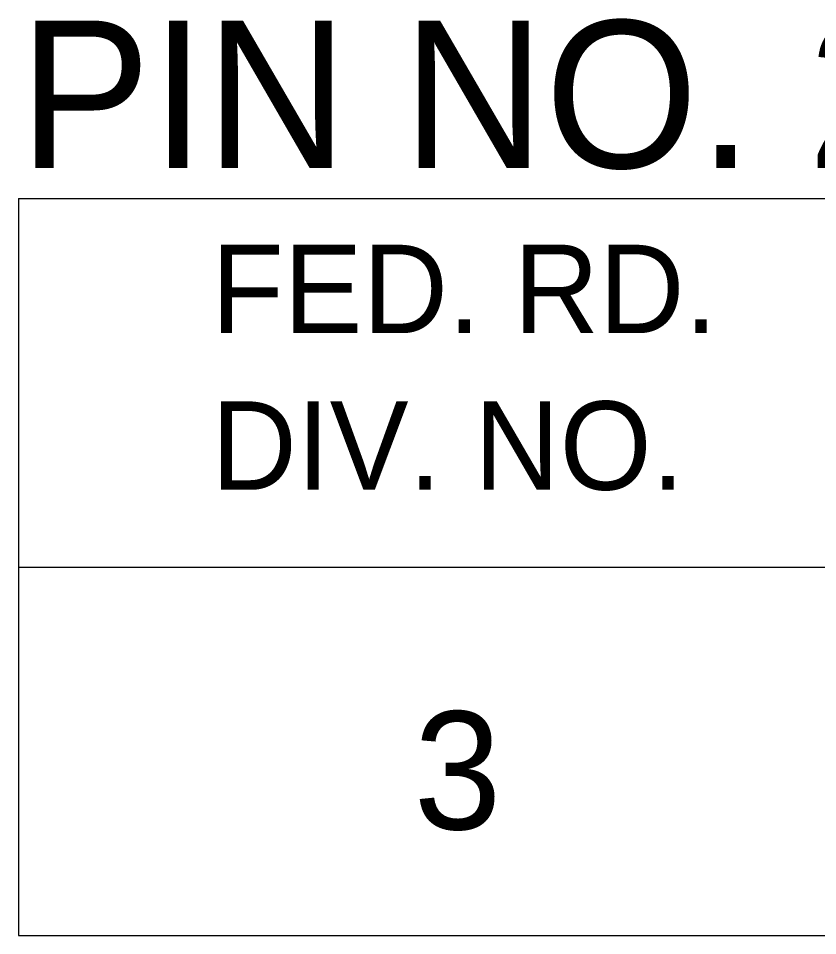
# Model space of a CAD drawing. Extents: x 1000 to 1162, y 999 to 8520.
# Drawn here: x 1133.055 to 1135.766, y 8345.046 to 8348.157 of the extents above; entities that cross this region are included whole.
import ezdxf

# ---------------------------------------------------------------- set-up
doc = ezdxf.new("R2010")
doc.units = 0
doc.layers.add('Level 20', color=7, linetype='Continuous')
doc.layers.add('Level 3', color=7, linetype='Continuous')

msp = doc.modelspace()

# ---------------------------------------------------------------- linework, layer by layer
at = {"layer": 'Level 3'}
for p, q in [((1133.055, 8347.5458), (1161.555, 8347.5458)), ((1133.055, 8347.5458), (1133.055, 8345.0458)), ((1133.055, 8347.5458), (1161.555, 8347.5458)), ((1133.055, 8347.5458), (1133.055, 8345.0458)), ((1133.055, 8347.5458), (1161.555, 8347.5458)), ((1133.055, 8347.5458), (1133.055, 8345.0458)), ((1133.055, 8347.5458), (1161.555, 8347.5458)), ((1133.055, 8347.5458), (1133.055, 8345.0458)), ((1133.055, 8347.5458), (1161.555, 8347.5458)), ((1133.055, 8347.5458), (1133.055, 8345.0458)), ((1133.055, 8347.5458), (1161.555, 8347.5458)), ((1133.055, 8347.5458), (1133.055, 8345.0458)), ((1133.055, 8347.5458), (1161.555, 8347.5458)), ((1133.055, 8347.5458), (1133.055, 8345.0458)), ((1133.055, 8347.5458), (1161.555, 8347.5458)), ((1133.055, 8347.5458), (1133.055, 8345.0458)), ((1133.055, 8347.5458), (1161.555, 8347.5458)), ((1133.055, 8347.5458), (1133.055, 8345.0458)), ((1133.055, 8347.5458), (1161.555, 8347.5458)), ((1133.055, 8347.5458), (1133.055, 8345.0458)), ((1133.055, 8347.5458), (1161.555, 8347.5458)), ((1133.055, 8347.5458), (1133.055, 8345.0458)), ((1133.055, 8347.5458), (1161.555, 8347.5458)), ((1133.055, 8347.5458), (1133.055, 8345.0458)), ((1133.055, 8347.5458), (1161.555, 8347.5458)), ((1133.055, 8347.5458), (1133.055, 8345.0458)), ((1133.055, 8347.5458), (1161.555, 8347.5458)), ((1133.055, 8347.5458), (1133.055, 8345.0458)), ((1133.055, 8347.5458), (1161.555, 8347.5458)), ((1133.055, 8347.5458), (1133.055, 8345.0458)), ((1133.055, 8347.5458), (1161.555, 8347.5458)), ((1133.055, 8347.5458), (1133.055, 8345.0458)), ((1133.055, 8347.5458), (1161.555, 8347.5458)), ((1133.055, 8347.5458), (1133.055, 8345.0458)), ((1133.055, 8347.5458), (1161.555, 8347.5458)), ((1133.055, 8347.5458), (1133.055, 8345.0458)), ((1133.055, 8347.5458), (1161.555, 8347.5458)), ((1133.055, 8347.5458), (1133.055, 8345.0458)), ((1133.055, 8347.5458), (1161.555, 8347.5458)), ((1133.055, 8347.5458), (1133.055, 8345.0458)), ((1133.055, 8347.5458), (1161.555, 8347.5458)), ((1133.055, 8347.5458), (1133.055, 8345.0458)), ((1133.055, 8347.5458), (1161.555, 8347.5458)), ((1133.055, 8347.5458), (1133.055, 8345.0458)), ((1133.055, 8347.5458), (1161.555, 8347.5458)), ((1133.055, 8347.5458), (1133.055, 8345.0458)), ((1133.055, 8347.5458), (1161.555, 8347.5458)), ((1133.055, 8347.5458), (1133.055, 8345.0458)), ((1133.055, 8347.5458), (1161.555, 8347.5458)), ((1133.055, 8347.5458), (1133.055, 8345.0458)), ((1133.055, 8347.5458), (1161.555, 8347.5458)), ((1133.055, 8347.5458), (1133.055, 8345.0458)), ((1133.055, 8347.5458), (1161.555, 8347.5458)), ((1133.055, 8347.5458), (1133.055, 8345.0458)), ((1133.055, 8347.5458), (1161.555, 8347.5458)), ((1133.055, 8347.5458), (1133.055, 8345.0458)), ((1133.055, 8347.5458), (1161.555, 8347.5458)), ((1133.055, 8347.5458), (1133.055, 8345.0458)), ((1133.055, 8347.5458), (1161.555, 8347.5458)), ((1133.055, 8347.5458), (1133.055, 8345.0458)), ((1133.055, 8347.5458), (1161.555, 8347.5458)), ((1133.055, 8347.5458), (1133.055, 8345.0458)), ((1133.055, 8347.5458), (1161.555, 8347.5458)), ((1133.055, 8347.5458), (1133.055, 8345.0458)), ((1133.055, 8347.5458), (1161.555, 8347.5458)), ((1133.055, 8347.5458), (1133.055, 8345.0458)), ((1133.055, 8347.5458), (1161.555, 8347.5458)), ((1133.055, 8347.5458), (1133.055, 8345.0458)), ((1133.055, 8347.5458), (1161.555, 8347.5458)), ((1133.055, 8347.5458), (1133.055, 8345.0458)), ((1133.055, 8347.5458), (1161.555, 8347.5458)), ((1133.055, 8347.5458), (1133.055, 8345.0458)), ((1133.055, 8347.5458), (1161.555, 8347.5458)), ((1133.055, 8347.5458), (1133.055, 8345.0458)), ((1133.055, 8347.5458), (1161.555, 8347.5458)), ((1133.055, 8347.5458), (1133.055, 8345.0458)), ((1133.055, 8347.5458), (1161.555, 8347.5458)), ((1133.055, 8347.5458), (1133.055, 8345.0458)), ((1133.055, 8347.5458), (1161.555, 8347.5458)), ((1133.055, 8347.5458), (1133.055, 8345.0458)), ((1133.055, 8347.5458), (1161.555, 8347.5458)), ((1133.055, 8347.5458), (1133.055, 8345.0458)), ((1133.055, 8347.5458), (1161.555, 8347.5458)), ((1133.055, 8347.5458), (1133.055, 8345.0458)), ((1133.055, 8347.5458), (1161.555, 8347.5458)), ((1133.055, 8347.5458), (1133.055, 8345.0458)), ((1133.055, 8347.5458), (1161.555, 8347.5458)), ((1133.055, 8347.5458), (1133.055, 8345.0458)), ((1133.055, 8347.5458), (1161.555, 8347.5458)), ((1133.055, 8347.5458), (1133.055, 8345.0458)), ((1133.055, 8347.5458), (1161.555, 8347.5458)), ((1133.055, 8347.5458), (1133.055, 8345.0458)), ((1133.055, 8347.5458), (1161.555, 8347.5458)), ((1133.055, 8347.5458), (1133.055, 8345.0458)), ((1133.055, 8347.5458), (1161.555, 8347.5458)), ((1133.055, 8347.5458), (1133.055, 8345.0458)), ((1133.055, 8347.5458), (1161.555, 8347.5458)), ((1133.055, 8347.5458), (1133.055, 8345.0458)), ((1133.055, 8347.5458), (1161.555, 8347.5458)), ((1133.055, 8347.5458), (1133.055, 8345.0458)), ((1133.055, 8347.5458), (1161.555, 8347.5458)), ((1133.055, 8347.5458), (1133.055, 8345.0458)), ((1133.055, 8347.5458), (1161.555, 8347.5458)), ((1133.055, 8347.5458), (1133.055, 8345.0458)), ((1133.055, 8347.5458), (1161.555, 8347.5458)), ((1133.055, 8347.5458), (1133.055, 8345.0458)), ((1133.055, 8347.5458), (1161.555, 8347.5458)), ((1133.055, 8347.5458), (1133.055, 8345.0458)), ((1133.055, 8347.5458), (1161.555, 8347.5458)), ((1133.055, 8347.5458), (1133.055, 8345.0458)), ((1133.055, 8347.5458), (1161.555, 8347.5458)), ((1133.055, 8347.5458), (1133.055, 8345.0458)), ((1133.055, 8347.5458), (1161.555, 8347.5458)), ((1133.055, 8347.5458), (1133.055, 8345.0458)), ((1133.055, 8347.5458), (1161.555, 8347.5458)), ((1133.055, 8347.5458), (1133.055, 8345.0458)), ((1133.055, 8347.5458), (1161.555, 8347.5458)), ((1133.055, 8347.5458), (1133.055, 8345.0458)), ((1133.055, 8347.5458), (1161.555, 8347.5458)), ((1133.055, 8347.5458), (1133.055, 8345.0458)), ((1133.055, 8347.5458), (1161.555, 8347.5458)), ((1133.055, 8347.5458), (1133.055, 8345.0458)), ((1133.055, 8347.5458), (1161.555, 8347.5458)), ((1133.055, 8347.5458), (1133.055, 8345.0458)), ((1133.055, 8346.2958), (1161.555, 8346.2958)), ((1133.055, 8346.2958), (1161.555, 8346.2958)), ((1133.055, 8346.2958), (1161.555, 8346.2958)), ((1133.055, 8346.2958), (1161.555, 8346.2958)), ((1133.055, 8346.2958), (1161.555, 8346.2958)), ((1133.055, 8346.2958), (1161.555, 8346.2958)), ((1133.055, 8346.2958), (1161.555, 8346.2958)), ((1133.055, 8346.2958), (1161.555, 8346.2958)), ((1133.055, 8346.2958), (1161.555, 8346.2958)), ((1133.055, 8346.2958), (1161.555, 8346.2958)), ((1133.055, 8346.2958), (1161.555, 8346.2958)), ((1133.055, 8346.2958), (1161.555, 8346.2958)), ((1133.055, 8346.2958), (1161.555, 8346.2958)), ((1133.055, 8346.2958), (1161.555, 8346.2958)), ((1133.055, 8346.2958), (1161.555, 8346.2958)), ((1133.055, 8346.2958), (1161.555, 8346.2958)), ((1133.055, 8346.2958), (1161.555, 8346.2958)), ((1133.055, 8346.2958), (1161.555, 8346.2958)), ((1133.055, 8346.2958), (1161.555, 8346.2958)), ((1133.055, 8346.2958), (1161.555, 8346.2958)), ((1133.055, 8346.2958), (1161.555, 8346.2958)), ((1133.055, 8346.2958), (1161.555, 8346.2958)), ((1133.055, 8346.2958), (1161.555, 8346.2958)), ((1133.055, 8346.2958), (1161.555, 8346.2958)), ((1133.055, 8346.2958), (1161.555, 8346.2958)), ((1133.055, 8346.2958), (1161.555, 8346.2958)), ((1133.055, 8346.2958), (1161.555, 8346.2958)), ((1133.055, 8346.2958), (1161.555, 8346.2958)), ((1133.055, 8346.2958), (1161.555, 8346.2958)), ((1133.055, 8346.2958), (1161.555, 8346.2958)), ((1133.055, 8346.2958), (1161.555, 8346.2958)), ((1133.055, 8346.2958), (1161.555, 8346.2958)), ((1133.055, 8346.2958), (1161.555, 8346.2958)), ((1133.055, 8346.2958), (1161.555, 8346.2958)), ((1133.055, 8346.2958), (1161.555, 8346.2958)), ((1133.055, 8346.2958), (1161.555, 8346.2958)), ((1133.055, 8346.2958), (1161.555, 8346.2958)), ((1133.055, 8346.2958), (1161.555, 8346.2958)), ((1133.055, 8346.2958), (1161.555, 8346.2958)), ((1133.055, 8346.2958), (1161.555, 8346.2958)), ((1133.055, 8346.2958), (1161.555, 8346.2958)), ((1133.055, 8346.2958), (1161.555, 8346.2958)), ((1133.055, 8346.2958), (1161.555, 8346.2958)), ((1133.055, 8346.2958), (1161.555, 8346.2958)), ((1133.055, 8346.2958), (1161.555, 8346.2958)), ((1133.055, 8346.2958), (1161.555, 8346.2958)), ((1133.055, 8346.2958), (1161.555, 8346.2958)), ((1133.055, 8346.2958), (1161.555, 8346.2958)), ((1133.055, 8346.2958), (1161.555, 8346.2958)), ((1133.055, 8346.2958), (1161.555, 8346.2958)), ((1133.055, 8346.2958), (1161.555, 8346.2958)), ((1133.055, 8346.2958), (1161.555, 8346.2958)), ((1133.055, 8346.2958), (1161.555, 8346.2958)), ((1133.055, 8346.2958), (1161.555, 8346.2958)), ((1133.055, 8346.2958), (1161.555, 8346.2958)), ((1133.055, 8346.2958), (1161.555, 8346.2958)), ((1133.055, 8346.2958), (1161.555, 8346.2958)), ((1133.055, 8346.2958), (1161.555, 8346.2958)), ((1133.055, 8346.2958), (1161.555, 8346.2958)), ((1133.055, 8346.2958), (1161.555, 8346.2958)), ((1133.055, 8346.2958), (1161.555, 8346.2958)), ((1133.055, 8346.2958), (1161.555, 8346.2958)), ((1133.055, 8345.0458), (1161.555, 8345.0458)), ((1133.055, 8345.0458), (1161.555, 8345.0458)), ((1133.055, 8345.0458), (1161.555, 8345.0458)), ((1133.055, 8345.0458), (1161.555, 8345.0458)), ((1133.055, 8345.0458), (1161.555, 8345.0458)), ((1133.055, 8345.0458), (1161.555, 8345.0458)), ((1133.055, 8345.0458), (1161.555, 8345.0458)), ((1133.055, 8345.0458), (1161.555, 8345.0458)), ((1133.055, 8345.0458), (1161.555, 8345.0458)), ((1133.055, 8345.0458), (1161.555, 8345.0458)), ((1133.055, 8345.0458), (1161.555, 8345.0458)), ((1133.055, 8345.0458), (1161.555, 8345.0458)), ((1133.055, 8345.0458), (1161.555, 8345.0458)), ((1133.055, 8345.0458), (1161.555, 8345.0458)), ((1133.055, 8345.0458), (1161.555, 8345.0458)), ((1133.055, 8345.0458), (1161.555, 8345.0458)), ((1133.055, 8345.0458), (1161.555, 8345.0458)), ((1133.055, 8345.0458), (1161.555, 8345.0458)), ((1133.055, 8345.0458), (1161.555, 8345.0458)), ((1133.055, 8345.0458), (1161.555, 8345.0458)), ((1133.055, 8345.0458), (1161.555, 8345.0458)), ((1133.055, 8345.0458), (1161.555, 8345.0458)), ((1133.055, 8345.0458), (1161.555, 8345.0458)), ((1133.055, 8345.0458), (1161.555, 8345.0458)), ((1133.055, 8345.0458), (1161.555, 8345.0458)), ((1133.055, 8345.0458), (1161.555, 8345.0458)), ((1133.055, 8345.0458), (1161.555, 8345.0458)), ((1133.055, 8345.0458), (1161.555, 8345.0458)), ((1133.055, 8345.0458), (1161.555, 8345.0458)), ((1133.055, 8345.0458), (1161.555, 8345.0458)), ((1133.055, 8345.0458), (1161.555, 8345.0458)), ((1133.055, 8345.0458), (1161.555, 8345.0458)), ((1133.055, 8345.0458), (1161.555, 8345.0458)), ((1133.055, 8345.0458), (1161.555, 8345.0458)), ((1133.055, 8345.0458), (1161.555, 8345.0458)), ((1133.055, 8345.0458), (1161.555, 8345.0458)), ((1133.055, 8345.0458), (1161.555, 8345.0458)), ((1133.055, 8345.0458), (1161.555, 8345.0458)), ((1133.055, 8345.0458), (1161.555, 8345.0458)), ((1133.055, 8345.0458), (1161.555, 8345.0458)), ((1133.055, 8345.0458), (1161.555, 8345.0458)), ((1133.055, 8345.0458), (1161.555, 8345.0458)), ((1133.055, 8345.0458), (1161.555, 8345.0458)), ((1133.055, 8345.0458), (1161.555, 8345.0458)), ((1133.055, 8345.0458), (1161.555, 8345.0458)), ((1133.055, 8345.0458), (1161.555, 8345.0458)), ((1133.055, 8345.0458), (1161.555, 8345.0458)), ((1133.055, 8345.0458), (1161.555, 8345.0458)), ((1133.055, 8345.0458), (1161.555, 8345.0458)), ((1133.055, 8345.0458), (1161.555, 8345.0458)), ((1133.055, 8345.0458), (1161.555, 8345.0458)), ((1133.055, 8345.0458), (1161.555, 8345.0458)), ((1133.055, 8345.0458), (1161.555, 8345.0458)), ((1133.055, 8345.0458), (1161.555, 8345.0458)), ((1133.055, 8345.0458), (1161.555, 8345.0458)), ((1133.055, 8345.0458), (1161.555, 8345.0458)), ((1133.055, 8345.0458), (1161.555, 8345.0458)), ((1133.055, 8345.0458), (1161.555, 8345.0458)), ((1133.055, 8345.0458), (1161.555, 8345.0458)), ((1133.055, 8345.0458), (1161.555, 8345.0458)), ((1133.055, 8345.0458), (1161.555, 8345.0458)), ((1133.055, 8345.0458), (1161.555, 8345.0458))]:
    msp.add_line(p, q, dxfattribs=at)

# ---------------------------------------------------------------- texts
at = {"layer": 'Level 20'}
msp.add_text('PIN NO. 26432', height=0.5, dxfattribs=at).set_placement((1133.0578, 8347.65))
at = {"layer": 'Level 3'}
for s, height, p in [('FED. RD.', 0.3, (1133.7098, 8347.0896)), ('FED. RD.', 0.3, (1133.7098, 8347.0896)), ('FED. RD.', 0.3, (1133.7098, 8347.0896)), ('FED. RD.', 0.3, (1133.7098, 8347.0896)), ('FED. RD.', 0.3, (1133.7098, 8347.0896)), ('FED. RD.', 0.3, (1133.7098, 8347.0896)), ('FED. RD.', 0.3, (1133.7098, 8347.0896)), ('FED. RD.', 0.3, (1133.7098, 8347.0896)), ('FED. RD.', 0.3, (1133.7098, 8347.0896)), ('FED. RD.', 0.3, (1133.7098, 8347.0896)), ('FED. RD.', 0.3, (1133.7098, 8347.0896)), ('FED. RD.', 0.3, (1133.7098, 8347.0896)), ('FED. RD.', 0.3, (1133.7098, 8347.0896)), ('FED. RD.', 0.3, (1133.7098, 8347.0896)), ('FED. RD.', 0.3, (1133.7098, 8347.0896)), ('FED. RD.', 0.3, (1133.7098, 8347.0896)), ('FED. RD.', 0.3, (1133.7098, 8347.0896)), ('FED. RD.', 0.3, (1133.7098, 8347.0896)), ('FED. RD.', 0.3, (1133.7098, 8347.0896)), ('FED. RD.', 0.3, (1133.7098, 8347.0896)), ('FED. RD.', 0.3, (1133.7098, 8347.0896)), ('FED. RD.', 0.3, (1133.7098, 8347.0896)), ('FED. RD.', 0.3, (1133.7098, 8347.0896)), ('FED. RD.', 0.3, (1133.7098, 8347.0896)), ('FED. RD.', 0.3, (1133.7098, 8347.0896)), ('FED. RD.', 0.3, (1133.7098, 8347.0896)), ('FED. RD.', 0.3, (1133.7098, 8347.0896)), ('FED. RD.', 0.3, (1133.7098, 8347.0896)), ('FED. RD.', 0.3, (1133.7098, 8347.0896)), ('FED. RD.', 0.3, (1133.7098, 8347.0896)), ('FED. RD.', 0.3, (1133.7098, 8347.0896)), ('FED. RD.', 0.3, (1133.7098, 8347.0896)), ('FED. RD.', 0.3, (1133.7098, 8347.0896)), ('FED. RD.', 0.3, (1133.7098, 8347.0896)), ('FED. RD.', 0.3, (1133.7098, 8347.0896)), ('FED. RD.', 0.3, (1133.7098, 8347.0896)), ('FED. RD.', 0.3, (1133.7098, 8347.0896)), ('FED. RD.', 0.3, (1133.7098, 8347.0896)), ('FED. RD.', 0.3, (1133.7098, 8347.0896)), ('FED. RD.', 0.3, (1133.7098, 8347.0896)), ('FED. RD.', 0.3, (1133.7098, 8347.0896)), ('FED. RD.', 0.3, (1133.7098, 8347.0896)), ('FED. RD.', 0.3, (1133.7098, 8347.0896)), ('FED. RD.', 0.3, (1133.7098, 8347.0896)), ('FED. RD.', 0.3, (1133.7098, 8347.0896)), ('FED. RD.', 0.3, (1133.7098, 8347.0896)), ('FED. RD.', 0.3, (1133.7098, 8347.0896)), ('FED. RD.', 0.3, (1133.7098, 8347.0896)), ('FED. RD.', 0.3, (1133.7098, 8347.0896)), ('FED. RD.', 0.3, (1133.7098, 8347.0896)), ('FED. RD.', 0.3, (1133.7098, 8347.0896)), ('FED. RD.', 0.3, (1133.7098, 8347.0896)), ('FED. RD.', 0.3, (1133.7098, 8347.0896)), ('FED. RD.', 0.3, (1133.7098, 8347.0896)), ('FED. RD.', 0.3, (1133.7098, 8347.0896)), ('FED. RD.', 0.3, (1133.7098, 8347.0896)), ('FED. RD.', 0.3, (1133.7098, 8347.0896)), ('FED. RD.', 0.3, (1133.7098, 8347.0896)), ('FED. RD.', 0.3, (1133.7098, 8347.0896)), ('FED. RD.', 0.3, (1133.7098, 8347.0896)), ('FED. RD.', 0.3, (1133.7098, 8347.0896)), ('FED. RD.', 0.3, (1133.7098, 8347.0896)), ('DIV. NO.', 0.3, (1133.7098, 8346.5583)), ('DIV. NO.', 0.3, (1133.7098, 8346.5583)), ('DIV. NO.', 0.3, (1133.7098, 8346.5583)), ('DIV. NO.', 0.3, (1133.7098, 8346.5583)), ('DIV. NO.', 0.3, (1133.7098, 8346.5583)), ('DIV. NO.', 0.3, (1133.7098, 8346.5583)), ('DIV. NO.', 0.3, (1133.7098, 8346.5583)), ('DIV. NO.', 0.3, (1133.7098, 8346.5583)), ('DIV. NO.', 0.3, (1133.7098, 8346.5583)), ('DIV. NO.', 0.3, (1133.7098, 8346.5583)), ('DIV. NO.', 0.3, (1133.7098, 8346.5583)), ('DIV. NO.', 0.3, (1133.7098, 8346.5583)), ('DIV. NO.', 0.3, (1133.7098, 8346.5583)), ('DIV. NO.', 0.3, (1133.7098, 8346.5583)), ('DIV. NO.', 0.3, (1133.7098, 8346.5583)), ('DIV. NO.', 0.3, (1133.7098, 8346.5583)), ('DIV. NO.', 0.3, (1133.7098, 8346.5583)), ('DIV. NO.', 0.3, (1133.7098, 8346.5583)), ('DIV. NO.', 0.3, (1133.7098, 8346.5583)), ('DIV. NO.', 0.3, (1133.7098, 8346.5583)), ('DIV. NO.', 0.3, (1133.7098, 8346.5583)), ('DIV. NO.', 0.3, (1133.7098, 8346.5583)), ('DIV. NO.', 0.3, (1133.7098, 8346.5583)), ('DIV. NO.', 0.3, (1133.7098, 8346.5583)), ('DIV. NO.', 0.3, (1133.7098, 8346.5583)), ('DIV. NO.', 0.3, (1133.7098, 8346.5583)), ('DIV. NO.', 0.3, (1133.7098, 8346.5583)), ('DIV. NO.', 0.3, (1133.7098, 8346.5583)), ('DIV. NO.', 0.3, (1133.7098, 8346.5583)), ('DIV. NO.', 0.3, (1133.7098, 8346.5583)), ('DIV. NO.', 0.3, (1133.7098, 8346.5583)), ('DIV. NO.', 0.3, (1133.7098, 8346.5583)), ('DIV. NO.', 0.3, (1133.7098, 8346.5583)), ('DIV. NO.', 0.3, (1133.7098, 8346.5583)), ('DIV. NO.', 0.3, (1133.7098, 8346.5583)), ('DIV. NO.', 0.3, (1133.7098, 8346.5583)), ('DIV. NO.', 0.3, (1133.7098, 8346.5583)), ('DIV. NO.', 0.3, (1133.7098, 8346.5583)), ('DIV. NO.', 0.3, (1133.7098, 8346.5583)), ('DIV. NO.', 0.3, (1133.7098, 8346.5583)), ('DIV. NO.', 0.3, (1133.7098, 8346.5583)), ('DIV. NO.', 0.3, (1133.7098, 8346.5583)), ('DIV. NO.', 0.3, (1133.7098, 8346.5583)), ('DIV. NO.', 0.3, (1133.7098, 8346.5583)), ('DIV. NO.', 0.3, (1133.7098, 8346.5583)), ('DIV. NO.', 0.3, (1133.7098, 8346.5583)), ('DIV. NO.', 0.3, (1133.7098, 8346.5583)), ('DIV. NO.', 0.3, (1133.7098, 8346.5583)), ('DIV. NO.', 0.3, (1133.7098, 8346.5583)), ('DIV. NO.', 0.3, (1133.7098, 8346.5583)), ('DIV. NO.', 0.3, (1133.7098, 8346.5583)), ('DIV. NO.', 0.3, (1133.7098, 8346.5583)), ('DIV. NO.', 0.3, (1133.7098, 8346.5583)), ('DIV. NO.', 0.3, (1133.7098, 8346.5583)), ('DIV. NO.', 0.3, (1133.7098, 8346.5583)), ('DIV. NO.', 0.3, (1133.7098, 8346.5583)), ('DIV. NO.', 0.3, (1133.7098, 8346.5583)), ('DIV. NO.', 0.3, (1133.7098, 8346.5583)), ('DIV. NO.', 0.3, (1133.7098, 8346.5583)), ('DIV. NO.', 0.3, (1133.7098, 8346.5583)), ('DIV. NO.', 0.3, (1133.7098, 8346.5583)), ('DIV. NO.', 0.3, (1133.7098, 8346.5583)), ('3', 0.4, (1134.3961, 8345.4065)), ('3', 0.4, (1134.3961, 8345.4065)), ('3', 0.4, (1134.3961, 8345.4065)), ('3', 0.4, (1134.3961, 8345.4065)), ('3', 0.4, (1134.3961, 8345.4065)), ('3', 0.4, (1134.3961, 8345.4065)), ('3', 0.4, (1134.3961, 8345.4065)), ('3', 0.4, (1134.3961, 8345.4065)), ('3', 0.4, (1134.3961, 8345.4065)), ('3', 0.4, (1134.3961, 8345.4065)), ('3', 0.4, (1134.3961, 8345.4065)), ('3', 0.4, (1134.3961, 8345.4065)), ('3', 0.4, (1134.3961, 8345.4065)), ('3', 0.4, (1134.3961, 8345.4065)), ('3', 0.4, (1134.3961, 8345.4065)), ('3', 0.4, (1134.3961, 8345.4065)), ('3', 0.4, (1134.3961, 8345.4065)), ('3', 0.4, (1134.3961, 8345.4065)), ('3', 0.4, (1134.3961, 8345.4065)), ('3', 0.4, (1134.3961, 8345.4065)), ('3', 0.4, (1134.3961, 8345.4065)), ('3', 0.4, (1134.3961, 8345.4065)), ('3', 0.4, (1134.3961, 8345.4065)), ('3', 0.4, (1134.3961, 8345.4065)), ('3', 0.4, (1134.3961, 8345.4065)), ('3', 0.4, (1134.3961, 8345.4065)), ('3', 0.4, (1134.3961, 8345.4065)), ('3', 0.4, (1134.3961, 8345.4065)), ('3', 0.4, (1134.3961, 8345.4065)), ('3', 0.4, (1134.3961, 8345.4065)), ('3', 0.4, (1134.3961, 8345.4065)), ('3', 0.4, (1134.3961, 8345.4065)), ('3', 0.4, (1134.3961, 8345.4065)), ('3', 0.4, (1134.3961, 8345.4065)), ('3', 0.4, (1134.3961, 8345.4065)), ('3', 0.4, (1134.3961, 8345.4065)), ('3', 0.4, (1134.3961, 8345.4065)), ('3', 0.4, (1134.3961, 8345.4065)), ('3', 0.4, (1134.3961, 8345.4065)), ('3', 0.4, (1134.3961, 8345.4065)), ('3', 0.4, (1134.3961, 8345.4065)), ('3', 0.4, (1134.3961, 8345.4065)), ('3', 0.4, (1134.3961, 8345.4065)), ('3', 0.4, (1134.3961, 8345.4065)), ('3', 0.4, (1134.3961, 8345.4065)), ('3', 0.4, (1134.3961, 8345.4065)), ('3', 0.4, (1134.3961, 8345.4065)), ('3', 0.4, (1134.3961, 8345.4065)), ('3', 0.4, (1134.3961, 8345.4065)), ('3', 0.4, (1134.3961, 8345.4065)), ('3', 0.4, (1134.3961, 8345.4065)), ('3', 0.4, (1134.3961, 8345.4065)), ('3', 0.4, (1134.3961, 8345.4065)), ('3', 0.4, (1134.3961, 8345.4065)), ('3', 0.4, (1134.3961, 8345.4065)), ('3', 0.4, (1134.3961, 8345.4065)), ('3', 0.4, (1134.3961, 8345.4065)), ('3', 0.4, (1134.3961, 8345.4065)), ('3', 0.4, (1134.3961, 8345.4065)), ('3', 0.4, (1134.3961, 8345.4065)), ('3', 0.4, (1134.3961, 8345.4065)), ('3', 0.4, (1134.3961, 8345.4065))]:
    msp.add_text(s, height=height, dxfattribs=at).set_placement(p)

doc.saveas('drawing.dxf')
